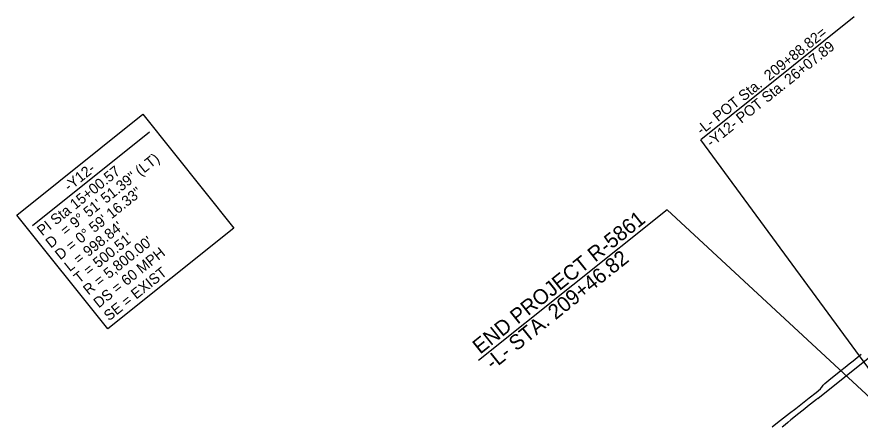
# Model space of a CAD drawing. Extents: x 472216 to 481979, y 489069 to 507339.
# Drawn here: x 473068 to 473629, y 506223 to 506495 of the extents above; entities that cross this region are included whole.
import ezdxf

# ---------------------------------------------------------------- set-up
doc = ezdxf.new("R2010")
doc.units = 0
for name, color, linetype in [('Exist Horizontal Alignment Point', 7, 'Continuous'), ('Old_Level_12', 7, 'Continuous'), ('Prop Drainage Structure Pipe RCP 24in Class III Label', 7, 'Continuous'), ('Prop Erosion Embankment Toe Protection CELL', 7, 'Continuous'), ('Prop Rem of Exist Asph Pvmt', 7, 'Continuous')]:
    doc.layers.add(name, color=color, linetype=linetype)

msp = doc.modelspace()

# ---------------------------------------------------------------- linework, layer by layer
at = {"layer": 'Exist Horizontal Alignment Point'}
msp.add_lwpolyline([(473067.56, 506363.38), (473151.39, 506430.46), (473212.06, 506354.66), (473128.23, 506287.57)], close=True, dxfattribs=at)
at = {"layer": 'Old_Level_12'}
for p, q in [((473625.14, 506495.37), (473522.92, 506413.56)), ((473656.69, 506231.26), (473522.92, 506413.56)), ((473500.48, 506366.9), (473375, 506266.47)), ((473683.68, 506197.16), (473500.48, 506366.9))]:
    msp.add_line(p, q, dxfattribs=at)
at = {"layer": 'Prop Drainage Structure Pipe RCP 24in Class III Label'}
msp.add_line((473600.83, 506241.3), (473676.26, 506301.73), dxfattribs=at)
msp.add_lwpolyline([(473600.9, 506241.35), (473599.92, 506240.57), (473597.98, 506239), (473596.03, 506237.44), (473594.08, 506235.88), (473592.13, 506234.31), (473590.18, 506232.75), (473588.23, 506231.18), (473586.29, 506229.62), (473584.87, 506228.48), (473582.92, 506226.91), (473580.97, 506225.34), (473579.03, 506223.77), (473577.08, 506222.21)], dxfattribs=at)
at = {"layer": 'Prop Erosion Embankment Toe Protection CELL'}
msp.add_lwpolyline([(473570.58, 506222.44), (473574.1, 506225.24), (473577.98, 506228.27), (473582, 506231.42), (473586.15, 506234.66), (473590.59, 506238.13), (473595.15, 506241.68), (473599.77, 506245.29), (473602.7, 506247.76), (473603.41, 506248.49), (473603.65, 506248.77), (473604.43, 506250), (473604.71, 506250.35), (473605.51, 506251.18), (473609.61, 506254.52), (473613.83, 506257.86), (473616.29, 506259.82), (473619, 506261.98), (473621.79, 506264.2), (473624.51, 506266.39), (473627.16, 506268.53), (473629.73, 506270.63)], dxfattribs=at)
at = {"layer": 'Prop Rem of Exist Asph Pvmt'}
msp.add_line((473077.93, 506356.44), (473155.81, 506418.77), dxfattribs=at)

# ---------------------------------------------------------------- texts
at = {"layer": 'Old_Level_12'}
for s, height, p in [('-L- POT Sta.  209+88.82= ', 7, (473523.48, 506416.42)), ('-Y12- POT Sta. 26+07.89', 7, (473530.04, 506408.22)), ('END PROJECT R-5861', 10, (473376.05, 506270.36)), ('-L- STA. 209+46.82', 10, (473384.48, 506259.82))]:
    msp.add_text(s, height=height, rotation=38.6712, dxfattribs=at).set_placement(p)
at = {"layer": 'Prop Rem of Exist Asph Pvmt'}
for s, p in [('= 9%%d 51\' 51.39" (LT)', (473100.05, 506349.22)), ('PI Sta 15+00.57', (473084.48, 506349.19)), ('-Y12-', (473102.39, 506378.83)), ('D = 0%%d 59\' 16.33"', (473096.45, 506333.15)), ("L = 998.84'", (473102.7, 506325.34)), ("T = 500.51'", (473108.95, 506317.54)), ("R = 5,800.00'", (473115.2, 506309.73)), ('D', (473090.2, 506340.96)), ('DS = 60 MPH', (473122.07, 506301.13)), ('SE = EXIST', (473128.95, 506292.52))]:
    msp.add_text(s, height=7, rotation=38.6712, dxfattribs=at).set_placement(p)

doc.saveas('drawing.dxf')
